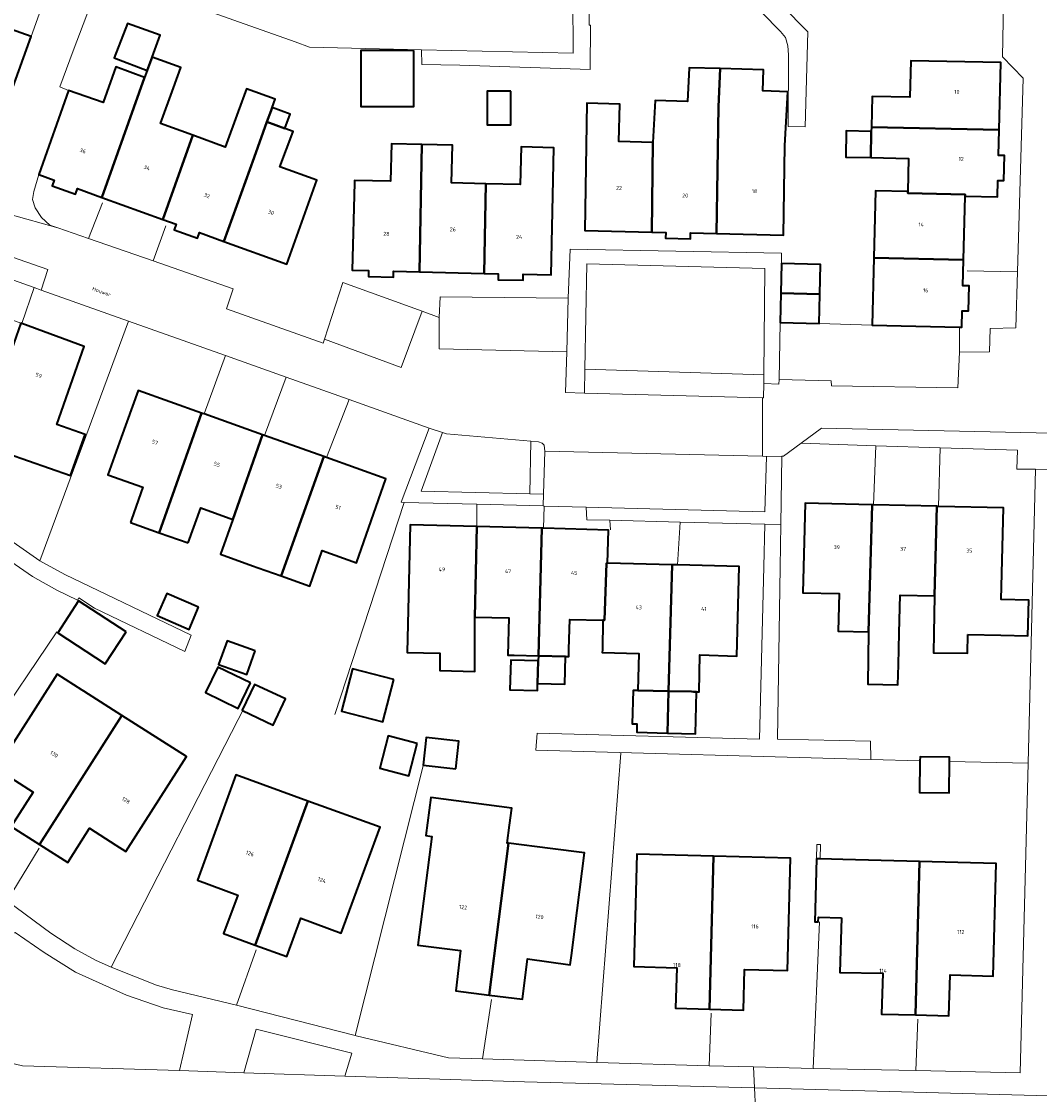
# Model space of a CAD drawing. Header units: metres. Extents: x 197700 to 204338, y 317132 to 325229.
# Tile 991 of 1056: x 199288 to 199382, y 321104 to 321203. Entities that reach past the tile are written whole.
import ezdxf
from ezdxf.enums import TextEntityAlignment as Align

# ---------------------------------------------------------------- set-up
doc = ezdxf.new("R2010")
doc.units = ezdxf.units.M
for name, color, linetype, lineweight in [('B-WE-GR-BEPLANTING_CULTUUR_BODEMBEDEKKER-GV', 90, 'Continuous', 18), ('B-WE-IE-TERREINAFSCHEIDING_KUNSTMATIG_HEKWERK-G', 20, 'IE-TERREINAFSCHEIDING-KUNSTMATIG', 18), ('B-WE-IE-TERREINAFSCHEIDING_KUNSTMATIG_MUUR-GV', 90, 'Continuous', 18), ('B-WE-OG-BEBOUWING-GV', 7, 'Continuous', 35), ('B-WE-OG-BEBOUWING-T18', 10, 'Continuous', 18), ('B-WE-OG-TERREIN_ERF-GV', 7, 'Continuous', 18), ('B-WE-OG-TOPOGRAFIE-T18', 10, 'Continuous', 18), ('B-WE-VH-VERHARDING_ASFALT-GV', 252, 'Continuous', 18), ('B-WE-VH-VERHARDING_BETONSTRAATSTEEN-GV', 252, 'Continuous', 18), ('B-WE-VH-VERHARDING_SIERBESTRATING-GV', 252, 'Continuous', 18), ('B-WE-VH-VERHARDING_TEGEL-GV', 252, 'Continuous', 18)]:
    doc.layers.add(name, color=color, linetype=linetype, lineweight=lineweight)
doc.styles.add('NLCS-ISO-M200-T18', font='NLCS-ISO.ttf', dxfattribs={"height": 0.36})
doc.linetypes.add('IE-TERREINAFSCHEIDING-KUNSTMATIG', pattern='A,4,[82,NLCS.SHX,S=0.75,R=90,X=0,Y=0],4,-2', length=10)

msp = doc.modelspace()

# ---------------------------------------------------------------- linework, layer by layer
at = {"layer": 'B-WE-GR-BEPLANTING_CULTUUR_BODEMBEDEKKER-GV'}
for points in [[(199289.661, 321178.151), (199290.274, 321180.056), (199286.278, 321181.456), (199285.597, 321179.597), (199289.017, 321178.38)], [(199339.946, 321170.855), (199356.491, 321170.319), (199356.587, 321180.151), (199340.126, 321180.582)], [(199326.765, 321164.988), (199324.781, 321159.547), (199334.831, 321159.311), (199334.951, 321164.195), (199327.134, 321164.867)], [(199302.436, 321105.983), (199303.649, 321111.185), (199300.933, 321111.775), (199297.554, 321112.954), (199292.835, 321115.079), (199289.936, 321116.905), (199287.241, 321118.764), (199278.452, 321114.558), (199278.978, 321113.275), (199279.885, 321111.652), (199280.914, 321110.359), (199281.893, 321109.411), (199283.108, 321108.448), (199284.258, 321107.769), (199285.548, 321107.137), (199286.633, 321106.735), (199287.92, 321106.435)], [(199317.743, 321105.486), (199318.392, 321107.603), (199309.545, 321109.806), (199308.382, 321105.784)]]:
    msp.add_lwpolyline(points, close=True, dxfattribs=at)
at = {"layer": 'B-WE-IE-TERREINAFSCHEIDING_KUNSTMATIG_HEKWERK-G'}
for points in [[(199294.017, 321182.916), (199295.334, 321186.219)], [(199300.005, 321180.843), (199301.187, 321184.091)], [(199375.298, 321179.924), (199379.932, 321179.843)], [(199287.878, 321175.048), (199289.017, 321178.38)], [(199289.535, 321153.107), (199297.736, 321175.279)], [(199361.59, 321175.07), (199366.52, 321174.91)], [(199304.716, 321166.7), (199306.698, 321172.091)], [(199310.317, 321164.706), (199312.316, 321170.093)], [(199316.051, 321162.665), (199318.133, 321168.023)], [(199366.632, 321158.303), (199366.832, 321163.763)], [(199372.632, 321158.156), (199372.804, 321163.555)], [(199316.811, 321138.908), (199323.225, 321158.524)], [(199329.933, 321156.294), (199329.955, 321158.353)], [(199336.101, 321156.128), (199336.163, 321158.188)], [(199342.241, 321156.87), (199342.298, 321156.001)], [(199348.487, 321152.738), (199348.752, 321156.704)], [(199278.423, 321127.802), (199291.09, 321146.554)], [(199296.124, 321115.535), (199308.475, 321139.662)], [(199318.693, 321109.233), (199325.063, 321134.521)], [(199341.039, 321106.744), (199343.26, 321135.329)], [(199366.372, 321134.746), (199370.925, 321134.64)], [(199373.657, 321134.577), (199380.939, 321134.408)], [(199286.506, 321121.671), (199289.461, 321126.544)], [(199361.037, 321106.195), (199361.63, 321119.732)], [(199307.703, 321112.045), (199309.526, 321117.141)], [(199330.465, 321107.076), (199331.307, 321112.568)], [(199351.424, 321106.437), (199351.624, 321111.305)], [(199370.539, 321105.99), (199370.734, 321110.738)]]:
    msp.add_lwpolyline(points, dxfattribs=at)
at = {"layer": 'B-WE-IE-TERREINAFSCHEIDING_KUNSTMATIG_MUUR-GV'}
msp.add_lwpolyline([(199361.681, 321125.568), (199361.716, 321126.893), (199361.396, 321126.901), (199361.361, 321125.576)], close=True, dxfattribs=at)
at = {"layer": 'B-WE-OG-BEBOUWING-GV'}
for points in [[(199284.73, 321190.52), (199288.72, 321201.59), (199285.84, 321202.63), (199284.66, 321199.35), (199281.699, 321200.408), (199278.901, 321192.624), (199280.13, 321192.18), (199279.94, 321191.66), (199282.11, 321190.87), (199282.3, 321191.39)], [(199299.459, 321198.459), (199299.91, 321199.7), (199300.643, 321201.71), (199297.627, 321202.81), (199296.404, 321199.635)], [(199324.107, 321200.29), (199319.212, 321200.29), (199319.212, 321195.119), (199324.107, 321195.119)], [(199300.918, 321184.686), (199303.681, 321192.465), (199300.69, 321193.55), (199301.89, 321196.84), (199302.577, 321198.731), (199299.91, 321199.7), (199299.459, 321198.459), (199299.223, 321197.809), (199299.22, 321197.81), (199295.258, 321186.724)], [(199378.258, 321192.97), (199378.41, 321199.18), (199370.07, 321199.35), (199369.99, 321195.98), (199366.49, 321196.05), (199366.43, 321193.23)], [(199295.258, 321186.724), (199299.22, 321197.81), (199296.55, 321198.78), (199295.39, 321195.49), (199292.19, 321196.62), (199289.43, 321188.83), (199290.85, 321188.32), (199290.66, 321187.8), (199292.83, 321187.02), (199293.02, 321187.53)], [(199352.29, 321195.111), (199352.462, 321198.625), (199349.578, 321198.705), (199349.424, 321195.583), (199346.429, 321195.684), (199346.23, 321191.805), (199346.119, 321183.521), (199347.41, 321183.49), (199347.4, 321182.94), (199349.7, 321182.88), (199349.71, 321183.44), (199352.1, 321183.382)], [(199352.462, 321198.625), (199352.29, 321195.111), (199352.1, 321183.382), (199358.29, 321183.23), (199358.43, 321191.51), (199358.705, 321196.468), (199356.405, 321196.562), (199356.45, 321198.515)], [(199303.681, 321192.465), (199300.918, 321184.686), (199302.13, 321184.25), (199301.95, 321183.73), (199304.11, 321182.95), (199304.3, 321183.47), (199306.561, 321182.655), (199309.347, 321190.409), (199310.531, 321193.703), (199310.912, 321194.75), (199311.015, 321195.033), (199311.292, 321195.796), (199308.632, 321196.763), (199307.872, 321194.669), (199307.87, 321194.67), (199306.67, 321191.38)], [(199333.096, 321196.542), (199330.897, 321196.542), (199330.897, 321193.445), (199333.096, 321193.445)], [(199310.531, 321193.703), (199312.185, 321193.088), (199312.683, 321194.427), (199311.015, 321195.033), (199310.912, 321194.75)], [(199346.23, 321191.805), (199343.07, 321191.89), (199343.16, 321195.34), (199340.11, 321195.42), (199339.92, 321183.67), (199346.119, 321183.521)], [(199306.561, 321182.655), (199312.37, 321180.56), (199315.16, 321188.32), (199311.737, 321189.549), (199312.948, 321192.804), (199312.185, 321193.088), (199310.531, 321193.703), (199309.347, 321190.409)], [(199375.1, 321186.84), (199378.11, 321186.79), (199378.14, 321188.29), (199378.69, 321188.28), (199378.75, 321190.59), (199378.2, 321190.6), (199378.258, 321192.97), (199366.43, 321193.23), (199366.421, 321192.827), (199366.37, 321190.4), (199369.86, 321190.32), (199369.8, 321187.26), (199369.79, 321187.11), (199375.1, 321187)], [(199366.421, 321192.827), (199364.106, 321192.87), (199364.061, 321190.444), (199366.37, 321190.4)], [(199324.629, 321179.843), (199324.869, 321191.62), (199322.04, 321191.69), (199321.97, 321188.21), (199318.63, 321188.29), (199318.624, 321188.067), (199318.41, 321180), (199319.94, 321179.96), (199319.93, 321179.4), (199322.23, 321179.34), (199322.24, 321179.9)], [(199330.61, 321179.701), (199330.79, 321187.99), (199327.6, 321188.07), (199327.68, 321191.55), (199324.869, 321191.62), (199324.629, 321179.843)], [(199330.79, 321187.99), (199330.61, 321179.701), (199331.93, 321179.67), (199331.92, 321179.11), (199334.22, 321179.06), (199334.23, 321179.62), (199336.82, 321179.56), (199337.06, 321191.31), (199334.03, 321191.39), (199333.94, 321187.91)], [(199366.66, 321181.13), (199374.958, 321180.949), (199375.1, 321186.84), (199375.1, 321187), (199369.79, 321187.11), (199369.8, 321187.26), (199366.8, 321187.32)], [(199366.66, 321181.13), (199366.52, 321174.91), (199374.577, 321174.715), (199374.8, 321174.71), (199374.84, 321176.24), (199375.4, 321176.23), (199375.46, 321178.54), (199374.9, 321178.55), (199374.958, 321180.949)], [(199358.055, 321177.87), (199361.665, 321177.78), (199361.74, 321180.51), (199358.12, 321180.6)], [(199358.055, 321177.87), (199357.99, 321175.16), (199361.59, 321175.07), (199361.665, 321177.78)], [(199283.849, 321164.005), (199283.985, 321163.957), (199286.54, 321163.05), (199292.353, 321161.021), (199293.725, 321164.803), (199291.111, 321165.72), (199293.643, 321172.938), (199287.878, 321175.048), (199287.781, 321175.084)], [(199297.903, 321156.67), (199300.58, 321155.72), (199304.474, 321166.786), (199298.608, 321168.874), (199297.058, 321164.524), (199295.83, 321161.081), (199299.064, 321159.929), (199297.998, 321156.936)], [(199303.26, 321154.78), (199304.41, 321158.01), (199307.388, 321156.955), (199310.133, 321164.772), (199304.716, 321166.7), (199304.474, 321166.786), (199300.58, 321155.72)], [(199309.19, 321152.67), (199309.729, 321152.479), (199311.839, 321151.73), (199315.791, 321162.757), (199310.317, 321164.706), (199310.133, 321164.772), (199307.388, 321156.955), (199306.237, 321153.721)], [(199316.051, 321162.665), (199315.791, 321162.757), (199311.839, 321151.73), (199314.49, 321150.79), (199315.64, 321154.06), (199318.818, 321152.945), (199321.543, 321160.71)], [(199366.18, 321146.54), (199366.51, 321158.306), (199360.303, 321158.458), (199360.105, 321150.17), (199363.44, 321150.09), (199363.35, 321146.61)], [(199369, 321146.47), (199369.09, 321149.95), (199372.26, 321149.87), (199372.491, 321158.16), (199366.632, 321158.303), (199366.51, 321158.306), (199366.18, 321146.54), (199366.091, 321141.719), (199368.884, 321141.652), (199368.929, 321143.501)], [(199375.36, 321146.3), (199378.41, 321146.26), (199380.913, 321146.191), (199381.004, 321149.48), (199378.433, 321149.551), (199378.665, 321158.009), (199372.632, 321158.156), (199372.491, 321158.16), (199372.26, 321149.87), (199372.196, 321146.411), (199372.163, 321144.614), (199375.335, 321144.58)], [(199329.746, 321144.414), (199329.75, 321147.915), (199329.933, 321156.294), (199323.765, 321156.46), (199323.493, 321144.64), (199326.52, 321144.57), (199326.518, 321142.97), (199329.744, 321142.9)], [(199329.75, 321147.915), (199332.91, 321147.84), (199332.82, 321144.41), (199333.092, 321144.403), (199333.392, 321144.395), (199335.64, 321144.335), (199335.961, 321156.132), (199329.933, 321156.294)], [(199338.139, 321144.268), (199338.45, 321144.26), (199338.466, 321144.95), (199338.53, 321147.71), (199341.61, 321147.64), (199341.74, 321147.64), (199341.93, 321152.89), (199342.041, 321152.891), (199342.114, 321155.967), (199336.101, 321156.128), (199335.961, 321156.132), (199335.64, 321144.335)], [(199347.66, 321141.065), (199348, 321152.75), (199342.041, 321152.891), (199341.93, 321152.89), (199341.74, 321147.64), (199341.61, 321147.64), (199341.555, 321144.888), (199341.55, 321144.65), (199344.92, 321144.56), (199344.82, 321141.12)], [(199348, 321152.75), (199347.66, 321141.065), (199349.786, 321141.024), (199349.981, 321141.02), (199350.266, 321141.015), (199350.5, 321141.01), (199350.58, 321144.44), (199353.98, 321144.32), (199354.19, 321152.6), (199348.487, 321152.738)], [(199297.498, 321146.547), (199293.114, 321149.412), (199291.192, 321146.47), (199295.576, 321143.605)], [(199304.215, 321148.831), (199301.271, 321150.107), (199300.38, 321148.052), (199303.325, 321146.777)], [(199309.448, 321144.794), (199306.845, 321145.721), (199306.065, 321143.529), (199308.668, 321142.602)], [(199335.64, 321144.335), (199335.626, 321143.868), (199335.564, 321141.786), (199338.071, 321141.719), (199338.139, 321144.268)], [(199335.626, 321143.868), (199333.079, 321143.936), (199333.008, 321141.193), (199335.546, 321141.125), (199335.564, 321141.786)], [(199289.492, 321126.884), (199297.111, 321138.831), (199293.601, 321141.063), (199293.448, 321141.16), (199291.12, 321142.64), (199285.53, 321133.89), (199288.9, 321131.74), (199286.87, 321128.55)], [(199309.011, 321141.832), (199305.985, 321143.303), (199304.839, 321140.946), (199307.865, 321139.474)], [(199322.265, 321142.147), (199318.447, 321143.137), (199317.433, 321139.229), (199321.251, 321138.239)], [(199308.284, 321139.29), (199311.109, 321137.916), (199312.235, 321140.351), (199309.384, 321141.67), (199308.237, 321139.313)], [(199344.82, 321141.12), (199344.391, 321141.131), (199344.308, 321138.052), (199344.748, 321138.042), (199344.73, 321137.265), (199347.57, 321137.199), (199347.66, 321141.065)], [(199349.786, 321141.024), (199347.66, 321141.065), (199347.57, 321137.199), (199350.175, 321137.138), (199350.266, 321141.015), (199349.981, 321141.02)], [(199297.111, 321138.831), (199289.492, 321126.884), (199292.11, 321125.22), (199292.629, 321126.048), (199294.11, 321128.41), (199296.551, 321126.834), (199297.47, 321126.24), (199303.09, 321135.03)], [(199324.425, 321136.234), (199321.743, 321136.93), (199320.969, 321133.943), (199323.651, 321133.247)], [(199328.003, 321133.885), (199328.29, 321136.445), (199325.261, 321136.785), (199324.973, 321134.225)], [(199370.925, 321134.64), (199370.887, 321131.691), (199373.618, 321131.655), (199373.657, 321134.577), (199373.661, 321134.958), (199370.93, 321134.994)], [(199309.439, 321117.598), (199314.32, 321130.91), (199307.65, 321133.34), (199304.1, 321123.58), (199307.83, 321122.21), (199306.51, 321118.67)], [(199309.439, 321117.598), (199312.36, 321116.53), (199313.66, 321120.07), (199317.4, 321118.7), (199320.99, 321128.48), (199314.32, 321130.91)], [(199331.081, 321112.965), (199332.861, 321127.004), (199332.74, 321127.019), (199332.963, 321128.68), (199333.172, 321130.24), (199325.686, 321131.243), (199325.214, 321127.72), (199325.788, 321127.643), (199324.48, 321117.57), (199328.43, 321117.09), (199327.99, 321113.35)], [(199332.861, 321127.004), (199331.081, 321112.965), (199334.17, 321112.58), (199334.63, 321116.32), (199338.58, 321115.78), (199338.715, 321116.843), (199339, 321119.094), (199339.89, 321126.12), (199336.712, 321126.52)], [(199351.84, 321125.82), (199344.74, 321126.01), (199344.45, 321115.61), (199348.43, 321115.5), (199348.33, 321111.75), (199351.46, 321111.66)], [(199351.46, 321111.66), (199354.59, 321111.57), (199354.69, 321115.34), (199358.67, 321115.25), (199358.94, 321125.63), (199351.84, 321125.82)], [(199363.656, 321120.118), (199363.52, 321115.06), (199367.5, 321114.99), (199367.38, 321111.22), (199370.5, 321111.14), (199370.894, 321125.315), (199363.8, 321125.51), (199361.681, 321125.568), (199361.361, 321125.576), (199361.205, 321119.744), (199361.525, 321119.735), (199361.536, 321120.175)], [(199370.894, 321125.315), (199370.5, 321111.14), (199373.6, 321111.06), (199373.72, 321114.83), (199377.68, 321114.71), (199377.98, 321125.12)]]:
    msp.add_lwpolyline(points, close=True, dxfattribs=at)
at = {"layer": 'B-WE-OG-TERREIN_ERF-GV'}
for points in [[(199296.072, 321209.411), (199292.624, 321200.26), (199291.369, 321196.93), (199292.19, 321196.62), (199295.39, 321195.49), (199296.55, 321198.78), (199299.22, 321197.81), (199299.223, 321197.809), (199299.459, 321198.459), (199296.404, 321199.635), (199297.627, 321202.81), (199300.643, 321201.71), (199299.91, 321199.7), (199302.577, 321198.731), (199301.89, 321196.84), (199300.69, 321193.55), (199303.681, 321192.465), (199306.67, 321191.38), (199307.87, 321194.67), (199307.872, 321194.669), (199308.632, 321196.763), (199311.292, 321195.796), (199311.015, 321195.033), (199312.683, 321194.427), (199312.185, 321193.088), (199312.948, 321192.804), (199311.737, 321189.549), (199315.16, 321188.32), (199312.37, 321180.56), (199306.561, 321182.655), (199304.3, 321183.47), (199304.11, 321182.95), (199301.95, 321183.73), (199302.13, 321184.25), (199300.918, 321184.686), (199295.258, 321186.724), (199293.02, 321187.53), (199292.83, 321187.02), (199290.66, 321187.8), (199290.85, 321188.32), (199289.43, 321188.83), (199288.962, 321187.255), (199288.843, 321186.517), (199289.096, 321185.767), (199289.686, 321184.855), (199290.46, 321184.148), (199291.192, 321183.894), (199294.017, 321182.916), (199300.005, 321180.843), (199307.403, 321178.281), (199306.792, 321176.411), (199315.735, 321173.255), (199315.856, 321173.627), (199317.565, 321178.864), (199324.883, 321176.195), (199326.473, 321175.62), (199326.562, 321177.542), (199338.395, 321177.402), (199338.579, 321181.934), (199358.118, 321181.569), (199358.12, 321180.6), (199361.74, 321180.51), (199361.665, 321177.78), (199361.59, 321175.07), (199366.52, 321174.91), (199366.66, 321181.13), (199366.8, 321187.32), (199369.8, 321187.26), (199369.86, 321190.32), (199366.37, 321190.4), (199364.061, 321190.444), (199364.106, 321192.87), (199366.421, 321192.827), (199366.43, 321193.23), (199366.49, 321196.05), (199369.99, 321195.98), (199370.07, 321199.35), (199378.41, 321199.18), (199378.258, 321192.97), (199378.2, 321190.6), (199378.75, 321190.59), (199378.69, 321188.28), (199378.14, 321188.29), (199378.11, 321186.79), (199375.1, 321186.84), (199374.958, 321180.949), (199374.9, 321178.55), (199375.46, 321178.54), (199375.4, 321176.23), (199374.84, 321176.24), (199374.8, 321174.71), (199374.577, 321174.715), (199374.579, 321172.412), (199377.353, 321172.434), (199377.43, 321174.598), (199379.78, 321174.648), (199379.932, 321179.843), (199380.456, 321197.756), (199378.544, 321199.731), (199378.574, 321201.356), (199378.862, 321216.739)], [(199285.84, 321202.63), (199288.72, 321201.59), (199292.931, 321213.327), (199282.73, 321215.699)], [(199355.728, 321206.976), (199360.563, 321202.037), (199360.321, 321193.237), (199358.722, 321193.286), (199358.762, 321199.901), (199358.707, 321200.747), (199358.484, 321201.513), (199358.023, 321202.073), (199354.595, 321205.572)], [(199340.378, 321205.913), (199340.34, 321202.636), (199340.456, 321202.635), (199340.422, 321198.553), (199328.366, 321198.945), (199324.844, 321198.995), (199324.815, 321200.361), (199314.48, 321200.61), (199313.144, 321201.117), (199301.811, 321205.147)], [(199286.506, 321121.671), (199290.537, 321118.689), (199292.761, 321117.239), (199294.686, 321116.186), (199296.124, 321115.535), (199300.32, 321113.898), (199301.797, 321113.443), (199307.703, 321112.045), (199318.693, 321109.233), (199318.786, 321109.209), (199327.333, 321107.175), (199330.465, 321107.076), (199341.039, 321106.744), (199351.424, 321106.437), (199355.544, 321106.333), (199361.037, 321106.195), (199370.539, 321105.99), (199380.194, 321105.783), (199380.939, 321134.408), (199381.61, 321161.591), (199379.87, 321161.609), (199379.934, 321163.365), (199372.804, 321163.555), (199366.832, 321163.763), (199359.945, 321164.003), (199358.318, 321162.807), (199358.154, 321162.806), (199358.054, 321156.491), (199357.991, 321152.539), (199357.737, 321136.62), (199366.354, 321136.435), (199366.372, 321134.746), (199335.387, 321135.608), (199335.535, 321137.18), (199356.075, 321136.638), (199356.474, 321152.564), (199356.573, 321156.515), (199348.752, 321156.704), (199342.241, 321156.87), (199340.106, 321156.924), (199340.061, 321158.087), (199336.163, 321158.188), (199336.063, 321158.196), (199329.955, 321158.353), (199323.225, 321158.524), (199322.96, 321158.537), (199325.542, 321165.387), (199318.133, 321168.023), (199312.316, 321170.093), (199306.698, 321172.091), (199297.736, 321175.279), (199289.661, 321178.151), (199289.017, 321178.38), (199285.597, 321179.597)], [(199282.092, 321158.287), (199289.535, 321153.107), (199291.833, 321151.841), (199303.524, 321146.245), (199302.943, 321144.738), (199294.599, 321148.732), (199293.129, 321149.688), (199293.004, 321149.495), (199291.093, 321150.41), (199288.856, 321151.662), (199269.112, 321165.296)]]:
    msp.add_lwpolyline(points, dxfattribs=at)
for points in [[(199324.107, 321200.29), (199324.107, 321195.119), (199319.212, 321195.119), (199319.212, 321200.29)], [(199346.119, 321183.521), (199339.92, 321183.67), (199340.11, 321195.42), (199343.16, 321195.34), (199343.07, 321191.89), (199346.23, 321191.805), (199346.429, 321195.684), (199349.424, 321195.583), (199349.578, 321198.705), (199352.462, 321198.625), (199356.45, 321198.515), (199356.405, 321196.562), (199358.705, 321196.468), (199358.43, 321191.51), (199358.29, 321183.23), (199352.1, 321183.382), (199349.71, 321183.44), (199349.7, 321182.88), (199347.4, 321182.94), (199347.41, 321183.49)], [(199333.096, 321196.542), (199333.096, 321193.445), (199330.897, 321193.445), (199330.897, 321196.542)], [(199330.61, 321179.701), (199324.629, 321179.843), (199322.24, 321179.9), (199322.23, 321179.34), (199319.93, 321179.4), (199319.94, 321179.96), (199318.41, 321180), (199318.624, 321188.067), (199318.63, 321188.29), (199321.97, 321188.21), (199322.04, 321191.69), (199324.869, 321191.62), (199327.68, 321191.55), (199327.6, 321188.07), (199330.79, 321187.99), (199333.94, 321187.91), (199334.03, 321191.39), (199337.06, 321191.31), (199336.82, 321179.56), (199334.23, 321179.62), (199334.22, 321179.06), (199331.92, 321179.11), (199331.93, 321179.67)], [(199283.849, 321164.005), (199281.16, 321164.96), (199282.38, 321168.28), (199279.438, 321169.355), (199276.47, 321170.44), (199275.273, 321167.125), (199272.361, 321168.177), (199276.366, 321179.262), (199282.202, 321177.126), (199282.429, 321177.043), (199287.781, 321175.084), (199287.878, 321175.048), (199293.643, 321172.938), (199291.111, 321165.72), (199293.725, 321164.803), (199292.353, 321161.021), (199286.54, 321163.05), (199285.811, 321160.884), (199283.229, 321161.779), (199283.985, 321163.957)], [(199307.388, 321156.955), (199304.41, 321158.01), (199303.26, 321154.78), (199300.58, 321155.72), (199297.903, 321156.67), (199297.998, 321156.936), (199299.064, 321159.929), (199295.83, 321161.081), (199297.058, 321164.524), (199298.608, 321168.874), (199304.474, 321166.786), (199304.716, 321166.7), (199310.133, 321164.772), (199310.317, 321164.706), (199315.791, 321162.757), (199316.051, 321162.665), (199321.543, 321160.71), (199318.818, 321152.945), (199315.64, 321154.06), (199314.49, 321150.79), (199311.839, 321151.73), (199309.729, 321152.479), (199309.19, 321152.67), (199306.237, 321153.721)], [(199378.41, 321146.26), (199375.36, 321146.3), (199375.335, 321144.58), (199372.163, 321144.614), (199372.196, 321146.411), (199372.26, 321149.87), (199369.09, 321149.95), (199369, 321146.47), (199368.929, 321143.501), (199368.884, 321141.652), (199366.091, 321141.719), (199366.18, 321146.54), (199363.35, 321146.61), (199363.44, 321150.09), (199360.105, 321150.17), (199360.303, 321158.458), (199366.51, 321158.306), (199366.632, 321158.303), (199372.491, 321158.16), (199372.632, 321158.156), (199378.665, 321158.009), (199378.433, 321149.551), (199381.004, 321149.48), (199380.913, 321146.191)], [(199348, 321152.75), (199348.487, 321152.738), (199354.19, 321152.6), (199353.98, 321144.32), (199350.58, 321144.44), (199350.5, 321141.01), (199350.266, 321141.015), (199350.175, 321137.138), (199347.57, 321137.199), (199344.73, 321137.265), (199344.748, 321138.042), (199344.308, 321138.052), (199344.391, 321141.131), (199344.82, 321141.12), (199344.92, 321144.56), (199341.55, 321144.65), (199341.555, 321144.888), (199341.61, 321147.64), (199338.53, 321147.71), (199338.466, 321144.95), (199338.45, 321144.26), (199338.139, 321144.268), (199338.071, 321141.719), (199335.564, 321141.786), (199335.546, 321141.125), (199333.008, 321141.193), (199333.079, 321143.936), (199335.626, 321143.868), (199335.64, 321144.335), (199333.392, 321144.395), (199333.092, 321144.403), (199332.82, 321144.41), (199332.91, 321147.84), (199329.75, 321147.915), (199329.746, 321144.414), (199329.744, 321142.9), (199326.518, 321142.97), (199326.52, 321144.57), (199323.493, 321144.64), (199323.765, 321156.46), (199329.933, 321156.294), (199335.961, 321156.132), (199336.101, 321156.128), (199342.114, 321155.967), (199342.041, 321152.891)], [(199297.498, 321146.547), (199295.576, 321143.605), (199291.192, 321146.47), (199293.114, 321149.412)], [(199304.215, 321148.831), (199303.325, 321146.777), (199300.38, 321148.052), (199301.271, 321150.107)], [(199309.448, 321144.794), (199308.668, 321142.602), (199306.065, 321143.529), (199306.845, 321145.721)], [(199293.601, 321141.063), (199297.111, 321138.831), (199303.09, 321135.03), (199297.47, 321126.24), (199296.551, 321126.834), (199294.11, 321128.41), (199292.629, 321126.048), (199292.11, 321125.22), (199289.492, 321126.884), (199286.87, 321128.55), (199288.9, 321131.74), (199285.53, 321133.89), (199291.12, 321142.64), (199293.448, 321141.16)], [(199309.011, 321141.832), (199307.865, 321139.474), (199304.839, 321140.946), (199305.985, 321143.303)], [(199322.265, 321142.147), (199321.251, 321138.239), (199317.433, 321139.229), (199318.447, 321143.137)], [(199308.284, 321139.29), (199308.237, 321139.313), (199309.384, 321141.67), (199312.235, 321140.351), (199311.109, 321137.916)], [(199324.425, 321136.234), (199323.651, 321133.247), (199320.969, 321133.943), (199321.743, 321136.93)], [(199328.29, 321136.445), (199328.003, 321133.885), (199324.973, 321134.225), (199325.261, 321136.785)], [(199373.657, 321134.577), (199373.618, 321131.655), (199370.887, 321131.691), (199370.925, 321134.64), (199370.93, 321134.994), (199373.661, 321134.958)], [(199314.32, 321130.91), (199320.99, 321128.48), (199317.4, 321118.7), (199313.66, 321120.07), (199312.36, 321116.53), (199309.439, 321117.598), (199306.51, 321118.67), (199307.83, 321122.21), (199304.1, 321123.58), (199307.65, 321133.34)], [(199331.081, 321112.965), (199327.99, 321113.35), (199328.43, 321117.09), (199324.48, 321117.57), (199325.788, 321127.643), (199325.214, 321127.72), (199325.686, 321131.243), (199333.172, 321130.24), (199332.963, 321128.68), (199332.74, 321127.019), (199332.861, 321127.004), (199336.712, 321126.52), (199339.89, 321126.12), (199339, 321119.094), (199338.715, 321116.843), (199338.58, 321115.78), (199334.63, 321116.32), (199334.17, 321112.58)], [(199370.5, 321111.14), (199367.38, 321111.22), (199367.5, 321114.99), (199363.52, 321115.06), (199363.656, 321120.118), (199361.536, 321120.175), (199361.525, 321119.735), (199361.205, 321119.744), (199361.361, 321125.576), (199361.396, 321126.901), (199361.716, 321126.893), (199361.681, 321125.568), (199363.8, 321125.51), (199370.894, 321125.315), (199377.98, 321125.12), (199377.68, 321114.71), (199373.72, 321114.83), (199373.6, 321111.06)], [(199351.84, 321125.82), (199358.94, 321125.63), (199358.67, 321115.25), (199354.69, 321115.34), (199354.59, 321111.57), (199351.46, 321111.66), (199348.33, 321111.75), (199348.43, 321115.5), (199344.45, 321115.61), (199344.74, 321126.01)]]:
    msp.add_lwpolyline(points, close=True, dxfattribs=at)
at = {"layer": 'B-WE-VH-VERHARDING_ASFALT-GV'}
for points in [[(199287.418, 321100.616), (199290.5, 321100.338), (199308.704, 321099.922), (199336.19, 321099.144), (199355.902, 321098.663), (199355.635, 321104.381), (199334.341, 321104.959), (199317.743, 321105.486), (199308.382, 321105.784), (199302.436, 321105.983), (199287.92, 321106.435), (199286.633, 321106.735)], [(199412.316, 321102.844), (199355.635, 321104.381), (199355.902, 321098.663)]]:
    msp.add_lwpolyline(points, dxfattribs=at)
at = {"layer": 'B-WE-VH-VERHARDING_BETONSTRAATSTEEN-GV'}
for points in [[(199378.862, 321216.739), (199378.574, 321201.356), (199378.544, 321199.731), (199380.456, 321197.756), (199379.932, 321179.843), (199379.78, 321174.648), (199377.43, 321174.598), (199377.353, 321172.434), (199374.579, 321172.412), (199374.418, 321169.119), (199362.755, 321169.307), (199362.72, 321169.777), (199357.907, 321169.89), (199357.88, 321169.456), (199356.483, 321169.508), (199356.448, 321168.175), (199356.35, 321168.178), (199356.35, 321162.79), (199356.737, 321162.781), (199358.154, 321162.806), (199358.318, 321162.807), (199359.945, 321164.003), (199361.815, 321165.397), (199383.087, 321164.926)], [(199292.931, 321213.327), (199288.72, 321201.59), (199284.73, 321190.52)], [(199282.336, 321186.368), (199291.192, 321183.894), (199290.46, 321184.148), (199289.686, 321184.855), (199289.096, 321185.767), (199288.843, 321186.517), (199288.962, 321187.255), (199289.43, 321188.83), (199292.19, 321196.62), (199291.369, 321196.93), (199292.624, 321200.26), (199296.072, 321209.411)], [(199286.278, 321181.456), (199290.274, 321180.056), (199289.661, 321178.151), (199297.736, 321175.279), (199306.698, 321172.091), (199312.316, 321170.093), (199318.133, 321168.023), (199325.542, 321165.387), (199326.765, 321164.988), (199327.134, 321164.867), (199334.951, 321164.195), (199335.652, 321164.135), (199335.975, 321164.01), (199336.186, 321163.812), (199336.227, 321163.263), (199356.35, 321162.79), (199356.35, 321168.178), (199339.905, 321168.623), (199338.153, 321168.671), (199338.257, 321172.432), (199326.46, 321172.714), (199326.473, 321175.62), (199324.883, 321176.195), (199322.947, 321171.009), (199315.856, 321173.627), (199315.735, 321173.255), (199306.792, 321176.411), (199307.403, 321178.281), (199300.005, 321180.843), (199294.017, 321182.916), (199291.192, 321183.894), (199282.336, 321186.368)], [(199383.605, 321161.523), (199381.61, 321161.591), (199380.939, 321134.408), (199380.194, 321105.783), (199370.539, 321105.99), (199361.037, 321106.195), (199355.544, 321106.333), (199355.635, 321104.381), (199412.316, 321102.844)], [(199287.241, 321118.764), (199289.936, 321116.905), (199292.835, 321115.079), (199297.554, 321112.954), (199300.933, 321111.775), (199303.649, 321111.185), (199302.436, 321105.983), (199308.382, 321105.784), (199309.545, 321109.806), (199318.392, 321107.603), (199317.743, 321105.486), (199334.341, 321104.959), (199355.635, 321104.381), (199355.544, 321106.333), (199351.424, 321106.437), (199341.039, 321106.744), (199330.465, 321107.076), (199327.333, 321107.175), (199318.786, 321109.209), (199318.693, 321109.233), (199307.703, 321112.045), (199301.797, 321113.443), (199300.32, 321113.898), (199296.124, 321115.535), (199294.686, 321116.186), (199292.761, 321117.239), (199290.537, 321118.689), (199286.506, 321121.671)]]:
    msp.add_lwpolyline(points, dxfattribs=at)
for points in [[(199324.815, 321200.361), (199338.857, 321200.054), (199338.816, 321205.259), (199315.317, 321205.726), (199303.575, 321209.926), (199303.123, 321208.702), (199301.811, 321205.147), (199313.144, 321201.117), (199314.48, 321200.61)], [(199356.491, 321170.319), (199356.483, 321169.508), (199357.88, 321169.456), (199357.907, 321169.89), (199357.99, 321175.16), (199358.055, 321177.87), (199358.12, 321180.6), (199358.118, 321181.569), (199338.579, 321181.934), (199338.395, 321177.402), (199338.257, 321172.432), (199338.153, 321168.671), (199339.905, 321168.623), (199339.946, 321170.855), (199340.126, 321180.582), (199356.587, 321180.151)], [(199324.883, 321176.195), (199317.565, 321178.864), (199315.856, 321173.627), (199322.947, 321171.009)], [(199338.257, 321172.432), (199338.395, 321177.402), (199326.562, 321177.542), (199326.473, 321175.62), (199326.46, 321172.714)], [(199374.577, 321174.715), (199366.52, 321174.91), (199361.59, 321175.07), (199357.99, 321175.16), (199357.907, 321169.89), (199362.72, 321169.777), (199362.755, 321169.307), (199374.418, 321169.119), (199374.579, 321172.412)], [(199356.483, 321169.508), (199356.491, 321170.319), (199339.946, 321170.855), (199339.905, 321168.623), (199356.35, 321168.178), (199356.448, 321168.175)], [(199334.831, 321159.311), (199336.097, 321159.281), (199336.227, 321163.263), (199336.186, 321163.812), (199335.975, 321164.01), (199335.652, 321164.135), (199334.951, 321164.195)], [(199336.227, 321163.263), (199336.097, 321159.281), (199336.063, 321158.196), (199336.163, 321158.188), (199340.061, 321158.087), (199356.58, 321157.66), (199356.737, 321162.781), (199356.35, 321162.79)], [(199358.054, 321156.491), (199358.154, 321162.806), (199356.737, 321162.781), (199356.58, 321157.66), (199340.061, 321158.087), (199340.106, 321156.924), (199342.241, 321156.87), (199348.752, 321156.704), (199356.573, 321156.515)]]:
    msp.add_lwpolyline(points, close=True, dxfattribs=at)
at = {"layer": 'B-WE-VH-VERHARDING_SIERBESTRATING-GV'}
for points in [[(199336.097, 321159.281), (199334.831, 321159.311), (199324.781, 321159.547), (199326.765, 321164.988), (199325.542, 321165.387), (199322.96, 321158.537), (199323.225, 321158.524), (199329.955, 321158.353), (199336.063, 321158.196)], [(199358.054, 321156.491), (199356.573, 321156.515), (199356.474, 321152.564), (199356.075, 321136.638), (199335.535, 321137.18), (199335.387, 321135.608), (199366.372, 321134.746), (199366.354, 321136.435), (199357.737, 321136.62), (199357.991, 321152.539)]]:
    msp.add_lwpolyline(points, close=True, dxfattribs=at)
at = {"layer": 'B-WE-VH-VERHARDING_TEGEL-GV'}
for points in [[(199360.563, 321202.037), (199355.728, 321206.976), (199355.897, 321223.012), (199354.313, 321223.062), (199354.126, 321207.355), (199340.497, 321207.669), (199340.484, 321206.024), (199354.595, 321205.572), (199358.023, 321202.073), (199358.484, 321201.513), (199358.707, 321200.747), (199358.762, 321199.901), (199358.722, 321193.286), (199360.321, 321193.237)], [(199324.815, 321200.361), (199324.844, 321198.995), (199328.366, 321198.945), (199340.422, 321198.553), (199340.456, 321202.635), (199340.34, 321202.636), (199340.378, 321205.913), (199340.378, 321206.024), (199338.809, 321206.025), (199338.816, 321205.259), (199338.857, 321200.054)], [(199372.804, 321163.555), (199379.934, 321163.365), (199379.87, 321161.609), (199381.61, 321161.591), (199383.605, 321161.523), (199383.648, 321163.394), (199384.448, 321163.401), (199384.459, 321163.567), (199384.589, 321168.64), (199384.747, 321173.861), (199384.903, 321179.047), (199385.105, 321186.233), (199385.21, 321189.97), (199385.182, 321189.944), (199383.712, 321188.566), (199383.087, 321164.926), (199361.815, 321165.397), (199359.945, 321164.003), (199366.832, 321163.763)], [(199273.443, 321177.573), (199275.446, 321183.208), (199273.86, 321183.704), (199272.248, 321179.049), (199271.923, 321178.113), (199271.522, 321176.958), (199271.124, 321177.098), (199270.539, 321175.473), (199270.877, 321175.323), (199266.544, 321163.213), (199268.114, 321162.645), (199269.112, 321165.296), (199288.856, 321151.662), (199291.093, 321150.41), (199293.004, 321149.495), (199293.129, 321149.688), (199294.599, 321148.732), (199302.943, 321144.738), (199303.524, 321146.245), (199291.833, 321151.841), (199289.535, 321153.107), (199282.092, 321158.287), (199269.644, 321166.881)]]:
    msp.add_lwpolyline(points, close=True, dxfattribs=at)

# ---------------------------------------------------------------- texts
at = {"layer": 'B-WE-OG-BEBOUWING-T18', "style": 'NLCS-ISO-M200-T18'}
for s, rotation, p in [('10', 358.6, (199374.343, 321196.482)), ('36', 340.3, (199293.506, 321191.028)), ('12', 358.6, (199374.74, 321190.274)), ('34', 340.2, (199299.432, 321189.472)), ('32', 340.2, (199304.981, 321186.888)), ('22', 358.7, (199343.099, 321187.595)), ('20', 358.6, (199349.208, 321186.894)), ('18', 358.6, (199355.627, 321187.297)), ('30', 340.2, (199310.904, 321185.341)), ('14', 358.7, (199371.035, 321184.208)), ('28', 358.6, (199321.582, 321183.358)), ('26', 358.7, (199327.724, 321183.771)), ('24', 358.8, (199333.855, 321183.069)), ('16', 358.6, (199371.448, 321178.123)), ('59', 340.1, (199289.427, 321170.261)), ('57', 340.5, (199300.177, 321164.081)), ('55', 340.5, (199305.91, 321162.047)), ('53', 340.5, (199311.642, 321160.012)), ('51', 340.5, (199317.11, 321158.07)), ('39', 358.6, (199363.232, 321154.383)), ('37', 358.5, (199369.357, 321154.223)), ('35', 358.6, (199375.485, 321154.061)), ('49', 358.5, (199326.703, 321152.328)), ('47', 358.6, (199332.827, 321152.167)), ('45', 358.5, (199338.949, 321152.006)), ('43', 358.7, (199344.918, 321148.822)), ('41', 358.7, (199350.939, 321148.677)), ('130', 327.5, (199290.843, 321135.245)), ('128', 327.2, (199297.5, 321130.982)), ('126', 339.9, (199308.958, 321126.057)), ('124', 339.9, (199315.614, 321123.614)), ('122', 353.1, (199328.678, 321121.089)), ('120', 352.3, (199335.74, 321120.206)), ('116', 358.7, (199355.662, 321119.319)), ('112', 358.3, (199374.697, 321118.802)), ('118', 358.4, (199348.454, 321115.748)), ('114', 358.6, (199367.517, 321115.218))]:
    msp.add_text(s, height=0.36, rotation=rotation, dxfattribs=at).set_placement(p, align=Align.MIDDLE)
at = {"layer": 'B-WE-OG-TOPOGRAFIE-T18', "style": 'NLCS-ISO-M200-T18'}
msp.add_text('Houwer', height=0.36, rotation=340.5, dxfattribs=at).set_placement((199295.25, 321178.005), align=Align.MIDDLE)

doc.saveas('drawing.dxf')
